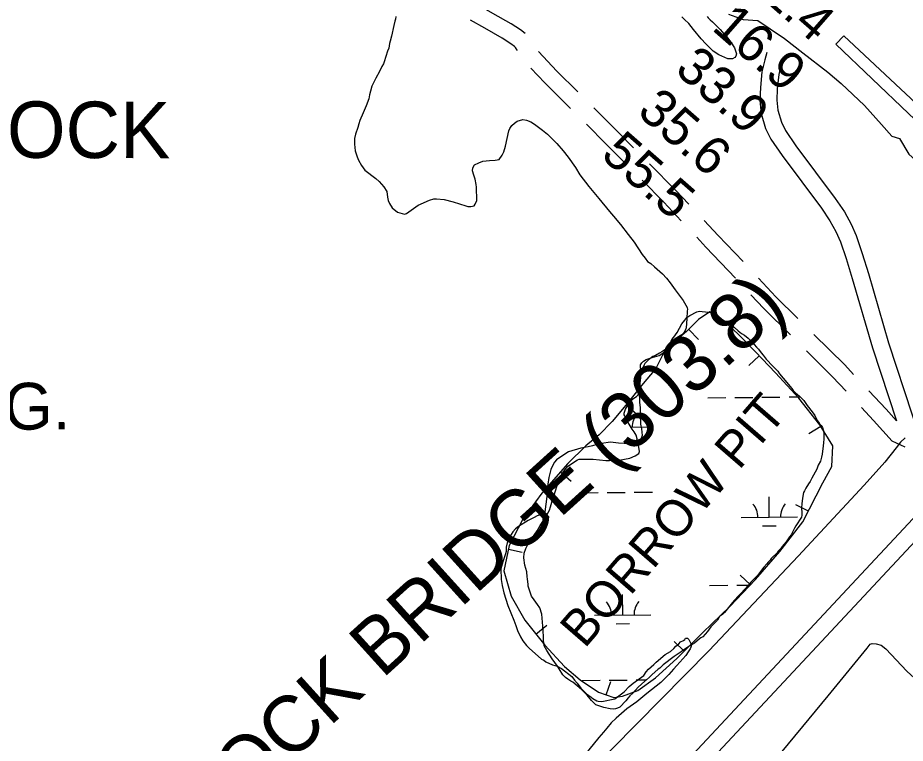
# Model space of a CAD drawing. Extents: x 3146026 to 3183936, y 897894 to 923344.
# Drawn here: x 3172268 to 3173842, y 909863 to 911149 of the extents above; entities that cross this region are included whole.
import ezdxf

# ---------------------------------------------------------------- set-up
doc = ezdxf.new("R2010")
doc.units = 0
for name, color, linetype in [('V-BORW-IDEN', 7, 'Continuous'), ('V-BORW-LINE', 7, 'Continuous'), ('V-CHAN-NAID', 7, 'Continuous'), ('V-LEVE-TOET', 7, 'Continuous'), ('V-RIVR-EDGE', 7, 'Continuous'), ('V-RIVR-RANG', 7, 'Continuous'), ('V-ROAD-CNTR', 7, 'Continuous'), ('V-RRAP-SILL-IDEN', 7, 'Continuous'), ('V-SITE-VEGE', 7, 'Continuous'), ('V-SURV-LINE', 7, 'Continuous'), ('V-TRAN-LOCK', 7, 'Continuous'), ('V-WETL-SWMP', 7, 'Continuous')]:
    doc.layers.add(name, color=color, linetype=linetype)

msp = doc.modelspace()

# ---------------------------------------------------------------- linework, layer by layer
at = {"layer": 'V-BORW-LINE'}
for p, q in [((3173457.7, 910597.1), (3173475.2, 910579.3)), ((3173582.7, 910550.4), (3173564.5, 910533.2)), ((3173346.8, 910463.2), (3173365.8, 910447)), ((3173692.1, 910425), (3173670.8, 910411.9)), ((3173230.3, 910344.5), (3173249, 910328)), ((3173669.8, 910274.7), (3173647.5, 910286.1)), ((3173138.1, 910207.3), (3173162.6, 910201.9)), ((3173567.1, 910144.2), (3173549, 910161.4)), ((3173186.9, 910056.8), (3173206.3, 910072.6)), ((3173449.4, 910026.4), (3173431.7, 910044)), ((3173311.4, 909949.2), (3173319.6, 909972.8))]:
    msp.add_line(p, q, dxfattribs=at)
for points in [[(3173494.9, 910628), (3173475.3, 910614.4)], [(3173510.1, 910620.8), (3173494.9, 910628)], [(3173475.3, 910614.4), (3173453.7, 910593.2)], [(3173544.6, 910589.3), (3173510.1, 910620.8)], [(3173453.7, 910593.2), (3173433.6, 910576.2)], [(3173576, 910557.3), (3173544.6, 910589.3)], [(3173433.6, 910576.2), (3173413.2, 910554.9)], [(3173413.2, 910554.9), (3173399.3, 910527.9)], [(3173611.3, 910520.1), (3173576, 910557.3)], [(3173399.3, 910527.9), (3173374, 910497.4)], [(3173652.7, 910475), (3173611.3, 910520.1)], [(3173374, 910497.4), (3173349.1, 910466)], [(3173690.4, 910427.7), (3173652.7, 910475)], [(3173349.1, 910466), (3173321.7, 910433.8)], [(3173321.7, 910433.8), (3173298.8, 910410)], [(3173713.1, 910390.9), (3173690.4, 910427.7)], [(3173298.8, 910410), (3173275, 910390.8)], [(3173275, 910390.8), (3173243.5, 910359.5)], [(3173711.6, 910353.7), (3173713.1, 910390.9)], [(3173243.5, 910359.5), (3173197, 910306.9)], [(3173695.5, 910325), (3173711.6, 910353.7)], [(3173660.1, 910255.8), (3173695.5, 910325)], [(3173197, 910306.9), (3173163.8, 910260.5)], [(3173163.8, 910260.5), (3173139.6, 910214.2)], [(3173619.5, 910203.3), (3173660.1, 910255.8)], [(3173139.6, 910214.2), (3173129.8, 910169)], [(3173576.3, 910153.9), (3173619.5, 910203.3)], [(3173129.8, 910169), (3173143.1, 910123.9)], [(3173530.6, 910105.8), (3173576.3, 910153.9)], [(3173143.1, 910123.9), (3173166.9, 910081.5)], [(3173482.6, 910059.7), (3173530.6, 910105.8)], [(3173166.9, 910081.5), (3173202.6, 910037.4)], [(3173436.8, 910013.7), (3173482.6, 910059.7)], [(3173202.6, 910037.4), (3173237.5, 909999.5)], [(3173398.7, 909979.3), (3173436.8, 910013.7)], [(3173237.5, 909999.5), (3173265.4, 909975.6)], [(3173265.4, 909975.6), (3173298, 909953.8)], [(3173367.3, 909956.7), (3173398.7, 909979.3)], [(3173298, 909953.8), (3173325.2, 909944.3)], [(3173340.1, 909946.8), (3173367.3, 909956.7)], [(3173325.2, 909944.3), (3173340.1, 909946.8)]]:
    msp.add_lwpolyline(points, dxfattribs=at)
at = {"layer": 'V-LEVE-TOET'}
for points in [[(3173841.7, 910404.6), (3173833.1, 910397.2), (3173825.2, 910386.8), (3173805.3, 910361.4), (3173768.5, 910320.7), (3173652, 910195.3), (3173494.1, 910028.1), (3173322.8, 909854.3), (3173158.1, 909683), (3172991.7, 909504.1), (3172867.3, 909358.3)], [(3173113.7, 909279.5), (3173282.4, 909447.4), (3173393.9, 909582), (3173428.5, 909621.7), (3173454.9, 909653.8), (3173511.1, 909716.1), (3173601.2, 909821.5), (3173704.7, 909947.4), (3173773.8, 910032.2), (3173779.3, 910038.8), (3173783, 910040.3), (3173790.2, 910039.9), (3173798.7, 910037), (3173807.4, 910031), (3173844.2, 909990.9), (3173917.8, 909924.2), (3174013.9, 909822.5), (3174128.1, 909706.3), (3174262.3, 909594.7), (3174366, 909483.9), (3174461.9, 909395.8)]]:
    msp.add_lwpolyline(points, dxfattribs=at)
at = {"layer": 'V-RIVR-EDGE'}
msp.add_lwpolyline([(3173528, 911156), (3173554.5, 911146.5), (3173580.3, 911144.4), (3173602.1, 911129.7), (3173627.4, 911112.6), (3173659.9, 911087.1), (3173704.2, 911052.9), (3173728, 911032.6), (3173769.5, 910993.6), (3173799.6, 910960.2), (3173817.8, 910939.6), (3173831.2, 910935.2), (3173847.8, 910907.8), (3173866.8, 910890.7), (3173881.1, 910884.7), (3173891.8, 910872.8), (3173904.8, 910858.1), (3173910, 910858.4), (3173913.1, 910856.1), (3173913.1, 910850.9), (3173916.3, 910845.3), (3173921.4, 910845.3), (3173924.2, 910842.1)], dxfattribs=at)
at = {"layer": 'V-ROAD-CNTR'}
for points in [[(3173167.9, 911121.7), (3173159.4, 911128), (3173142.7, 911138.9), (3173110.6, 911157.2), (3173082.4, 911172.7)], [(3173153.7, 911091.6), (3173153.5, 911092), (3173150.5, 911096.7), (3173148.6, 911098.7), (3173142.3, 911103.4), (3173127.1, 911113.2), (3173095.9, 911131.1), (3173070.5, 911145)], [(3173261, 911017.9), (3173223.9, 911054.8), (3173191.5, 911089.8)], [(3173596.3, 911088.1), (3173592.5, 911075.1), (3173587.6, 911053.4), (3173584.7, 911025.8), (3173583.8, 911002.5), (3173586, 910979.5), (3173594.1, 910953.1), (3173603.5, 910934.3), (3173623.2, 910905), (3173692.9, 910811.8), (3173708.1, 910789.5), (3173718.6, 910770.3), (3173726.6, 910752.4), (3173736.8, 910722.5), (3173747.6, 910687.3), (3173783.3, 910564.2), (3173825.9, 910435)], [(3173625.1, 911079.5), (3173621.5, 911067.5), (3173617.2, 911048.6), (3173614.6, 911023.7), (3173613.9, 911003.3), (3173615.6, 910985.4), (3173622, 910964.3), (3173629.5, 910949.4), (3173647.7, 910922.3), (3173717.3, 910829.2), (3173733.7, 910805.1), (3173745.5, 910783.6), (3173754.5, 910763.5), (3173765.4, 910731.8), (3173776.4, 910695.9), (3173812, 910573), (3173896, 910317.8)], [(3173247.8, 910988.7), (3173202.3, 911033.9), (3173178, 911060.2)], [(3173360, 910919), (3173332.5, 910946.8), (3173289.3, 910989.7)], [(3173346.8, 910889.7), (3173311.3, 910925.6), (3173276.2, 910960.5)], [(3173457.9, 910818.9), (3173435.1, 910843.2), (3173388.2, 910890.6)], [(3173444.5, 910789.4), (3173413.5, 910822.4), (3173375, 910861.3)], [(3173554.2, 910717.2), (3173510.1, 910763.4), (3173485.3, 910789.8)], [(3173540.8, 910687.8), (3173488.3, 910742.8), (3173471.9, 910760.2)], [(3173651.1, 910616.3), (3173612.3, 910654.7), (3173581.5, 910688.1)], [(3173638, 910587.1), (3173590.8, 910633.8), (3173568, 910658.4)], [(3173750, 910517.2), (3173734.2, 910534.1), (3173679.6, 910588.2)], [(3173736.6, 910487.7), (3173712.7, 910513.2), (3173666.4, 910558.9)], [(3173826, 910434.9), (3173807.6, 910455.6), (3173777.3, 910488)], [(3173841.5, 910388.4), (3173818.1, 910398.6), (3173785.5, 910435.4), (3173763.9, 910458.5)]]:
    msp.add_lwpolyline(points, dxfattribs=at)
at = {"layer": 'V-SITE-VEGE'}
for points in [[(3172938.1, 911151.5), (3172937.7, 911146.9), (3172936.6, 911143.3), (3172935, 911135.5), (3172930.8, 911116.8), (3172928.4, 911108.2), (3172927.3, 911103.5), (3172925.7, 911095.7), (3172923.8, 911090.2), (3172917.6, 911071.4), (3172916.4, 911067.9), (3172913.3, 911063.2), (3172909.4, 911054.2), (3172903.2, 911042.5), (3172895.8, 911028), (3172893.4, 911019), (3172891.9, 911012.8), (3172890.3, 911005.7), (3172886, 910993.2), (3172880.2, 910980.7), (3172874.8, 910967), (3172872.8, 910961.6), (3172870.9, 910954.9), (3172866.6, 910942.8), (3172865.4, 910935.4), (3172865.1, 910925.6), (3172866.3, 910913.5), (3172868.2, 910908.4), (3172869.8, 910903), (3172872.1, 910896.7), (3172877.6, 910887.7), (3172883.5, 910879.5), (3172902.7, 910864.3), (3172908.9, 910858.9), (3172917.2, 910849.5), (3172922.3, 910841.7), (3172923.4, 910831.2), (3172925, 910825.3), (3172927, 910820.2), (3172931.7, 910812.4), (3172941.1, 910805), (3172953.6, 910801.1), (3172957.5, 910802.7), (3172978.2, 910817.2), (3172998.1, 910826.2), (3173005.5, 910828.2), (3173010.6, 910828.2), (3173023.9, 910827), (3173040.3, 910823.2), (3173062.6, 910815.8), (3173066.1, 910815), (3173071.5, 910815), (3173077, 910816.2), (3173079, 910818.9), (3173082.1, 910825.2), (3173081.6, 910849), (3173080.8, 910854.1), (3173078.9, 910863.1), (3173076.5, 910870.5), (3173074.6, 910877.9), (3173074.9, 910883.4), (3173078.1, 910888.9), (3173085.5, 910892.4), (3173092.9, 910895.1), (3173104.2, 910896.3), (3173114.8, 910896.7), (3173121.4, 910897.9), (3173127.2, 910906.1), (3173130, 910912), (3173133.1, 910921.8), (3173138.5, 910948.7), (3173140.8, 910953.4), (3173144, 910958.5), (3173148.6, 910962.8), (3173153.3, 910966), (3173163.5, 910969.1), (3173170.1, 910967.9), (3173177.5, 910965.2), (3173184.2, 910960.9), (3173198.3, 910950.4), (3173207.3, 910943), (3173223.7, 910926.6), (3173235.1, 910913.4), (3173244.1, 910902), (3173257, 910883.7), (3173264.8, 910871.2), (3173280.5, 910850.1), (3173298.5, 910829.1)], [(3173490.5, 911151.7), (3173492.1, 911149.4), (3173496, 911145.9), (3173499.6, 911142), (3173505, 911136.9), (3173513.2, 911128.7), (3173523, 911117.4), (3173525, 911115.4), (3173532.4, 911106.1), (3173538.7, 911095.9), (3173542.2, 911085.4), (3173541.5, 911081.5), (3173539.5, 911079.1), (3173535.2, 911076.8), (3173527, 911076.4), (3173511, 911083.8), (3173501.2, 911090.4), (3173496.5, 911094.7), (3173488.3, 911102.9), (3173479.7, 911112.2), (3173466, 911128.6), (3173457.8, 911139.2), (3173450.3, 911146.6), (3173445.6, 911150.9)], [(3173298.5, 910829.1), (3173317.3, 910805.7), (3173324.3, 910797.9), (3173336.9, 910783), (3173350.6, 910765.1), (3173360.8, 910751.4), (3173375.2, 910730), (3173380.3, 910723.3), (3173384.6, 910717.5), (3173390.5, 910713.6), (3173396.8, 910708.1), (3173410.9, 910695.7), (3173418.3, 910687.9), (3173424.6, 910679.7), (3173433.6, 910667.2), (3173447.7, 910648.1), (3173454.7, 910635.6), (3173455.5, 910632), (3173455.1, 910630.1), (3173454.4, 910616), (3173453.2, 910600), (3173451.3, 910595.3), (3173448.2, 910590.6), (3173445.4, 910587.5), (3173433.7, 910580.1), (3173430.2, 910578.1), (3173417.7, 910563.2), (3173415.4, 910560.9), (3173410.3, 910557.4), (3173405.6, 910555), (3173398.6, 910550.7), (3173394.3, 910548.7), (3173386.5, 910543.2), (3173379.9, 910536.6), (3173378.7, 910533.9), (3173374.4, 910525.6), (3173371.7, 910519.4), (3173367.8, 910507.3), (3173367.4, 910494), (3173369.8, 910479.9), (3173370.2, 910475.6), (3173370.6, 910467.4), (3173371.4, 910458.8), (3173371.4, 910445.5), (3173372.2, 910429.1), (3173374.2, 910420.6), (3173375.4, 910408.8), (3173371.9, 910399.8), (3173362.9, 910394.7), (3173352, 910393.6), (3173343, 910394.7), (3173333.2, 910395.5), (3173318.8, 910397), (3173303.2, 910394.6), (3173296.9, 910393.5), (3173287.1, 910390.7), (3173279.3, 910388.7), (3173266.4, 910386.4), (3173244.6, 910379.7), (3173238.3, 910375.8), (3173223.5, 910365.6), (3173220, 910361.7), (3173214.2, 910351.5), (3173213, 910348.8), (3173209.5, 910334.7), (3173207.6, 910322.6), (3173206.8, 910314.8), (3173206.4, 910300.7), (3173202.6, 910273.7), (3173200.6, 910271.4), (3173196.3, 910269), (3173188.9, 910266.3), (3173183.8, 910263.6), (3173172.9, 910258.5), (3173156.1, 910247.5), (3173150.7, 910243.2), (3173146, 910238.1), (3173139.7, 910228.7), (3173136.6, 910221.3), (3173134.3, 910210.7), (3173133.9, 910203.3), (3173132.8, 910199), (3173128.1, 910184.9), (3173124.6, 910172.4), (3173125.4, 910153.7), (3173127, 910143.1), (3173129.8, 910129.9), (3173136.8, 910107.6), (3173147.8, 910081.8), (3173151, 910072.1), (3173154.1, 910063.1), (3173159.2, 910051.8), (3173163.5, 910045.1), (3173170.2, 910036.5), (3173174.5, 910031.9), (3173196.8, 910012.4), (3173200.7, 910010.4), (3173204.2, 910007.7), (3173216.3, 910002.6), (3173224.5, 909999.9), (3173232.3, 909996)], [(3173232.3, 909996), (3173250.3, 909981.6), (3173255.4, 909975.4), (3173260.1, 909969.9), (3173266.4, 909961.3), (3173276.6, 909951.2), (3173284.8, 909945.3), (3173287.5, 909942.6), (3173294.6, 909938.3), (3173297.3, 909937.9), (3173303.6, 909937.2), (3173326.6, 909942.3), (3173343, 909954.8), (3173352.3, 909963.8), (3173359.4, 909969.7), (3173378.1, 909983.4), (3173382.4, 909990), (3173386.3, 909994.7), (3173395.6, 910002.9), (3173399.9, 910007.3), (3173415.9, 910021), (3173425.3, 910026.1), (3173431.1, 910031.5), (3173434.7, 910035.4), (3173440.1, 910039.4), (3173443.2, 910042.9), (3173448.3, 910045.6), (3173450.6, 910047.6), (3173452.2, 910049.5), (3173455.7, 910049.5), (3173457.7, 910047.6), (3173462.8, 910037.8), (3173461.2, 910033.5), (3173460.1, 910030.8), (3173456.9, 910025.3), (3173452.3, 910019.1), (3173441.7, 910007.3), (3173436.7, 910001.1), (3173430.8, 909994.8), (3173422.2, 909985), (3173408.2, 909971.3), (3173383.6, 909951.7), (3173365.7, 909936.9), (3173348.1, 909924.3), (3173329, 909907.9), (3173320, 909899.7), (3173312.2, 909890.3), (3173306.8, 909883.2), (3173298.2, 909873.5), (3173272.9, 909842.2)]]:
    msp.add_lwpolyline(points, dxfattribs=at)
at = {"layer": 'V-SURV-LINE'}
for points in [[(3172303.5, 908599.8), (3173912.8, 910323)], [(3173934.8, 910302.5), (3172325.4, 908579.4)]]:
    msp.add_lwpolyline(points, dxfattribs=at)
at = {"layer": 'V-TRAN-LOCK'}
msp.add_lwpolyline([(3174186.4, 910658.6), (3174131.6, 910709), (3173945.5, 910887), (3173847.2, 910979.8), (3173718.6, 911102.5), (3173732.8, 911117.6), (3173943.2, 910920.9), (3174068.6, 910801.1), (3174174.3, 910702), (3174203.4, 910673.9), (3174187.4, 910657.4)], dxfattribs=at)
at = {"layer": 'V-WETL-SWMP'}
for p, q in [((3173491.5, 910475.7), (3173523.5, 910476.1)), ((3173539.5, 910476.2), (3173571.5, 910476.5)), ((3173587.5, 910476.7), (3173619.5, 910477)), ((3173635.5, 910477.2), (3173655.1, 910477.4)), ((3173355.1, 910423.6), (3173387.4, 910424)), ((3173265.2, 910307.3), (3173297.2, 910307.6)), ((3173313.2, 910307.8), (3173345.2, 910308.1)), ((3173361.2, 910308.3), (3173393.2, 910308.6)), ((3173600.5, 910264.2), (3173600.1, 910300.2)), ((3173550.5, 910263.7), (3173650.5, 910264.7)), ((3173588.6, 910248.7), (3173612.6, 910248.9)), ((3173494.8, 910143.1), (3173526.8, 910143.4)), ((3173542.8, 910143.6), (3173563.8, 910143.8)), ((3173340.7, 910090.8), (3173340.4, 910126.8)), ((3173290.7, 910090.3), (3173390.7, 910091.3)), ((3173328.9, 910075.3), (3173352.9, 910075.5)), ((3173268.5, 909974.6), (3173300.5, 909975)), ((3173316.5, 909975.1), (3173348.5, 909975.4)), ((3173364.5, 909975.6), (3173382.8, 909975.8))]:
    msp.add_line(p, q, dxfattribs=at)
for points in [[(3173173.3, 910141.6), (3173173.3, 910144.7), (3173172.1, 910154.9), (3173171.3, 910158.4), (3173170.5, 910167), (3173167.4, 910179.1), (3173165.4, 910192), (3173166.2, 910200.2), (3173168.9, 910208.8), (3173171.6, 910214.3), (3173176.7, 910222.1), (3173189.1, 910240.1), (3173194.2, 910249.5), (3173200, 910258.5), (3173207.8, 910271), (3173210.6, 910276.5), (3173212.9, 910282.3), (3173215.2, 910290.9), (3173216.4, 910296), (3173218.7, 910301.5), (3173223.8, 910318.7), (3173226.1, 910326.1), (3173228.4, 910332.4), (3173233.1, 910341), (3173236.2, 910345.6), (3173243.2, 910354.3), (3173260.4, 910365.6), (3173263.5, 910367.2), (3173272.1, 910367.2), (3173277.2, 910366.8), (3173288.2, 910366.8), (3173310.8, 910364.9), (3173317.1, 910364.5), (3173334.3, 910365.3), (3173353.4, 910368.9), (3173362.8, 910372.8), (3173369.4, 910377.1), (3173370.2, 910380.6), (3173368.2, 910395.1), (3173366.2, 910402.9), (3173364.3, 910409.5), (3173360.7, 910415.4), (3173357.2, 910420.1), (3173348.6, 910434.9), (3173346.2, 910440.8), (3173343.5, 910445.5), (3173343.5, 910448.6), (3173345.4, 910455.6), (3173354, 910469.7), (3173358.3, 910474), (3173365.3, 910478.3), (3173368, 910481), (3173370.8, 910489.3), (3173371.5, 910501.8), (3173372.3, 910506.5), (3173372.7, 910511.5), (3173373.5, 910518.2), (3173373.4, 910521.7), (3173372.3, 910530.3), (3173372.3, 910534.2), (3173374.6, 910537.7), (3173377.3, 910540.8), (3173382.4, 910543.6), (3173392.9, 910547.1), (3173405, 910550.7), (3173411.7, 910554.6), (3173416.7, 910559.7), (3173419.5, 910562.8), (3173423.4, 910568.7), (3173428, 910579.2), (3173431.2, 910583.5), (3173437.4, 910591.3), (3173445.6, 910606.6), (3173451, 910613.2), (3173454.1, 910618.3), (3173459.6, 910621.9), (3173472.1, 910628.1), (3173476.8, 910629.3), (3173481.5, 910628.5), (3173493.6, 910627.8), (3173500.2, 910625.8), (3173512.8, 910617.6), (3173517.8, 910614.5), (3173521.7, 910611.8), (3173527.6, 910608.3), (3173538.2, 910600.9), (3173545.6, 910594.7), (3173551.5, 910590), (3173556.6, 910586.5), (3173563.2, 910581.4), (3173569.5, 910574.8), (3173577.7, 910565.4), (3173581.2, 910561.9), (3173586.3, 910555.3), (3173589.8, 910551.4), (3173594.9, 910544), (3173606.7, 910531.9), (3173615.7, 910522.9), (3173618.8, 910518.2), (3173625.1, 910510.8), (3173640.3, 910492.1)], [(3173640.3, 910492.1), (3173643.1, 910488.9), (3173647, 910484.7), (3173654, 910478.4), (3173661.5, 910471), (3173667.7, 910462), (3173676.3, 910450.7), (3173681, 910444.1), (3173685.4, 910435.5), (3173687.7, 910432.8), (3173689.7, 910429.6), (3173692.4, 910426.9), (3173694.8, 910423), (3173696.7, 910417.2), (3173697.5, 910411.3), (3173697.1, 910407.8), (3173697.1, 910403.1), (3173696.8, 910396.1), (3173696, 910390.6), (3173694.4, 910376.1), (3173693.3, 910370.3), (3173691.3, 910363.6), (3173687.4, 910356.2), (3173684.7, 910349.5), (3173675.8, 910333.1), (3173673, 910327.6), (3173670.3, 910323), (3173665.6, 910315.5), (3173662.9, 910310.8), (3173661.4, 910307.7), (3173659.4, 910297.9), (3173658.3, 910287.8), (3173657.9, 910280.7), (3173658.3, 910272.1), (3173658.3, 910267.8), (3173657.9, 910264.3), (3173647.4, 910248.7), (3173645.1, 910244.8), (3173643.5, 910241.3), (3173639.2, 910232.7), (3173636.5, 910229.1), (3173630.3, 910220.5), (3173623.2, 910211.9), (3173620.9, 910208.8), (3173616.2, 910203.7), (3173614.3, 910201), (3173603.7, 910190.8), (3173601.8, 910188.1), (3173598.7, 910184.1), (3173595.9, 910181.4), (3173590.9, 910175.5), (3173579.6, 910160.7), (3173567.9, 910148.9), (3173563.2, 910143.1), (3173550.7, 910129.4), (3173546, 910124.7), (3173538.2, 910116.4), (3173533.2, 910109.8), (3173526.1, 910101.2), (3173521.1, 910095.3), (3173517.6, 910091.8), (3173512.5, 910087.9), (3173508.6, 910081.6), (3173496.9, 910069.9), (3173490.7, 910061.7), (3173482.5, 910052.3), (3173479.4, 910050.3), (3173476.6, 910048.4), (3173468, 910040.9), (3173459.8, 910036.2), (3173447.4, 910027.6), (3173444.2, 910025.3), (3173438.8, 910022.1), (3173431.7, 910017.4), (3173412.6, 910002.2), (3173406.4, 909996.7), (3173403.3, 909994.7), (3173392.3, 909984.9), (3173388.1, 909980.6), (3173383, 909975.9), (3173379.9, 909973.6), (3173374, 909968.1), (3173368.2, 909963), (3173358.8, 909952.1), (3173353.3, 909947.4), (3173350.6, 909944.2), (3173346.3, 909938.7), (3173335.4, 909927.4), (3173331.5, 909925.4), (3173328, 909924.3), (3173324.5, 909923.9), (3173318.2, 909924.6), (3173306.9, 909927), (3173293.2, 909931.6), (3173285.4, 909939), (3173277.5, 909948.4), (3173273.6, 909952.7), (3173267.8, 909958.5), (3173252.5, 909971.8), (3173248.6, 909973.7), (3173243.1, 909977.2)], [(3173243.1, 909977.2), (3173239.2, 909980), (3173234.5, 909984.7), (3173227.8, 909995.2), (3173225.1, 910000.3), (3173220.4, 910006.5), (3173215.7, 910013.1), (3173206.3, 910027.6), (3173201.6, 910036.2), (3173200, 910045.9), (3173200.4, 910053), (3173199.6, 910061.2), (3173199.2, 910070.9), (3173197.2, 910092), (3173193.7, 910103.4), (3173189.4, 910109.6), (3173183.5, 910117.4), (3173178.8, 910124), (3173173.3, 910141.6)]]:
    msp.add_lwpolyline(points, dxfattribs=at)
for centre, start, end in [((3173392.7, 910424.5), 139.7992, 181.3429), ((3173545.2, 910264.1), 359.7992, 41.3429), ((3173655.7, 910265.2), 139.7992, 181.3429), ((3173285.5, 910090.7), 359.7992, 41.3429), ((3173396, 910091.8), 139.7992, 181.3429)]:
    msp.add_arc(centre, 35.2, start, end, dxfattribs=at)

# ---------------------------------------------------------------- texts
at = {"layer": 'V-BORW-IDEN'}
msp.add_text('BORROW PIT', height=64, rotation=49.1182, dxfattribs=at).set_placement((3173273, 910029.9))
at = {"layer": 'V-CHAN-NAID'}
msp.add_text('OLD RIVER LOCK BRIDGE (303.8)', height=100, rotation=42.1375, dxfattribs=at).set_placement((3172054.6, 909198.8))
at = {"layer": 'V-RIVR-RANG'}
for s, p in [('-2.4', (3173562.5, 911204.7)), ('16.9', (3173496.6, 911129.5)), ('33.9', (3173430.8, 911054.1)), ('35.6', (3173363.9, 910979.8)), ('55.5', (3173299.6, 910903.2))]:
    msp.add_text(s, height=67, rotation=318.7683, dxfattribs=at).set_placement(p)
at = {"layer": 'V-RRAP-SILL-IDEN'}
for s, height, rotation, p in [('OLD RIVER LOCK', 100, 359.8167, (3171416.4, 910903.9)), ("Elev. of Sill-11' M.L.G.", 83, 0.6296, (3171266.8, 910408.1))]:
    msp.add_text(s, height=height, rotation=rotation, dxfattribs=at).set_placement(p)

doc.saveas('drawing.dxf')
